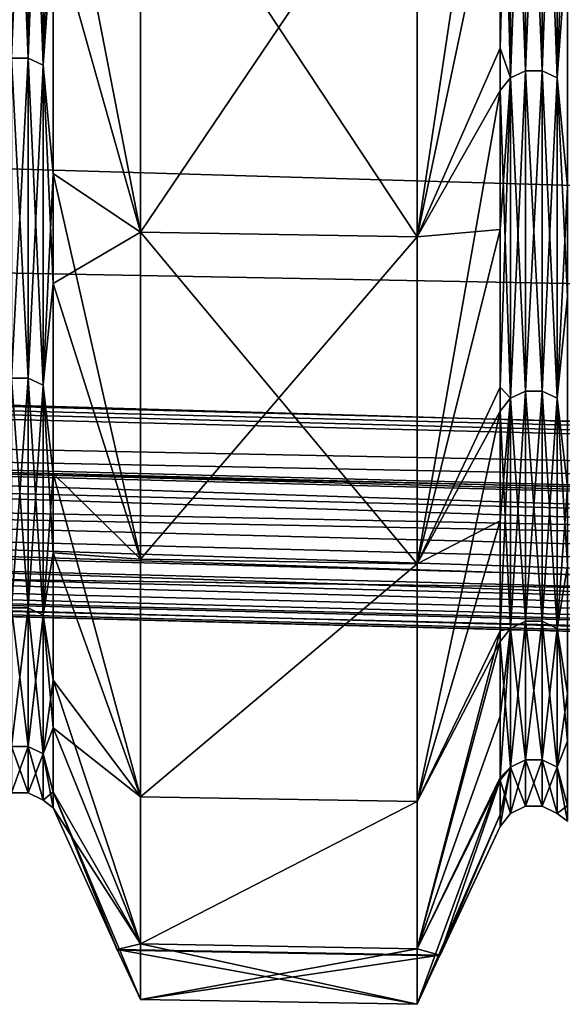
# Model space of a CAD drawing. Header units: metres. Extents: x -31 to 116, y -84 to 84.
# Tile 392 of 656: x 64.21 to 66.41, y -61.55 to -57.57. Entities that reach past the tile are written whole.
import ezdxf

# ---------------------------------------------------------------- set-up
doc = ezdxf.new("R2010")
doc.units = ezdxf.units.M
doc.layers.add('solid_80010000GA_11_1', color=7, linetype='CONTINUOUS')

msp = doc.modelspace()

# ---------------------------------------------------------------- linework, layer by layer
at = {"layer": 'solid_80010000GA_11_1'}
for points in [[(12.5, -55.339149, 19.366802), (103, -56.357498, 23.341595), (103, -58.015087, 18.847979)], [(12.5, -56.648029, 15.116095), (12.5, -55.339149, 19.366802), (103, -58.015087, 18.847979)], [(12.5, -55.339161, -19.366768), (103, -58.015034, -18.848118), (103, -56.357452, -23.341688)], [(12.5, -55.339161, -19.366768), (12.5, -56.648037, -15.116065), (103, -58.015034, -18.848118)], [(64.247459, -56.073315, 23.226328), (64.179909, -56.073273, 23.226311), (64.179909, -57.722733, 18.755253)], [(64.247459, -57.722775, -18.755266), (64.179909, -57.722733, -18.755253), (64.179909, -56.073273, -23.226311)], [(64.247459, -56.073315, -23.226328), (64.247459, -57.722775, -18.755266), (64.179909, -56.073273, -23.226311)], [(64.247459, -57.722775, 18.755266), (64.247459, -56.073315, 23.226328), (64.179909, -57.722733, 18.755253)], [(64.308144, -56.100739, 23.237686), (64.247459, -56.073315, 23.226328), (64.247459, -57.722775, 18.755266)], [(64.308144, -57.751003, -18.764439), (64.247459, -57.722775, -18.755266), (64.247459, -56.073315, -23.226328)], [(64.308144, -56.100739, -23.237686), (64.308144, -57.751003, -18.764439), (64.247459, -56.073315, -23.226328)], [(64.308144, -57.751003, 18.764439), (64.308144, -56.100739, 23.237686), (64.247459, -57.722775, 18.755266)], [(64.308144, -56.100739, -23.237686), (64.349533, -56.603817, -22.129986), (64.308144, -57.751003, -18.764439)], [(64.308144, -57.751003, 18.764439), (64.349533, -57.173573, 20.613369), (64.308144, -56.100739, 23.237686)], [(66.259193, -56.123577, 23.247147), (66.198471, -56.150921, 23.258472), (66.198471, -57.802666, 18.781225)], [(66.259193, -57.774517, 18.772078), (66.259193, -56.123577, 23.247147), (66.198471, -57.802666, 18.781225)], [(66.259193, -56.123577, -23.247147), (66.259193, -57.774517, -18.772078), (66.198471, -56.150921, -23.258472)], [(66.326744, -56.123619, 23.247164), (66.259193, -56.123577, 23.247147), (66.259193, -57.774517, 18.772078)], [(66.326744, -57.774559, -18.772093), (66.259193, -57.774517, -18.772078), (66.259193, -56.123577, -23.247147)], [(66.326744, -56.123619, -23.247164), (66.326744, -57.774559, -18.772093), (66.259193, -56.123577, -23.247147)], [(66.326744, -57.774559, 18.772093), (66.326744, -56.123619, 23.247164), (66.259193, -57.774517, 18.772078)], [(66.387428, -56.151039, 23.258522), (66.326744, -56.123619, 23.247164), (66.326744, -57.774559, 18.772093)], [(66.387428, -57.802788, -18.781265), (66.326744, -57.774559, -18.772093), (66.326744, -56.123619, -23.247164)], [(66.387428, -56.151039, -23.258522), (66.387428, -57.802788, -18.781265), (66.326744, -56.123619, -23.247164)], [(66.198471, -56.150921, 23.258472), (66.156929, -56.855133, 21.629688), (66.156929, -57.682186, 19.316183)], [(66.198471, -57.802666, 18.781225), (66.198471, -56.150921, 23.258472), (66.156929, -57.682186, 19.316183)], [(66.198471, -56.150921, -23.258472), (66.198471, -57.802666, -18.781225), (66.156929, -56.200054, -23.278824)], [(66.259193, -57.774517, -18.772078), (66.198471, -57.802666, -18.781225), (66.198471, -56.150921, -23.258472)], [(66.387428, -57.802788, 18.781265), (66.387428, -56.151039, 23.258522), (66.326744, -57.774559, 18.772093)], [(66.387428, -56.151039, -23.258522), (66.428818, -56.654526, -22.149815), (66.387428, -57.802788, -18.781265)], [(66.387428, -57.802788, 18.781265), (66.428818, -57.224815, 20.631777), (66.387428, -56.151039, 23.258522)], [(65.820847, -58.445286, -19.305466), (66.156929, -56.200054, -23.278824), (66.156929, -57.853241, -18.797657)], [(65.820847, -58.445286, -19.305466), (65.820847, -56.769772, -23.78541), (66.156929, -56.200054, -23.278824)], [(66.198471, -57.802666, -18.781225), (66.156929, -57.853241, -18.797657), (66.156929, -56.200054, -23.278824)], [(64.308144, -57.751003, -18.764439), (64.349533, -56.603817, -22.129986), (64.349533, -58.189327, -17.542248)], [(64.701889, -58.426712, -19.299429), (64.349533, -58.189327, -17.542248), (64.349533, -56.603817, -22.129986)], [(64.701889, -56.751724, -23.777935), (64.701889, -58.426712, -19.299429), (64.349533, -56.603817, -22.129986)], [(12.5, -56.648029, 15.116095), (103, -58.015087, 18.847979), (103, -59.31485, 14.238866)], [(12.5, -57.631004, 10.777947), (12.5, -56.648029, 15.116095), (103, -59.31485, 14.238866)], [(12.5, -56.648037, -15.116065), (103, -59.314892, -14.238695), (103, -58.015034, -18.848118)], [(12.5, -56.648037, -15.116065), (12.5, -57.631008, -10.77793), (103, -59.314892, -14.238695)], [(66.387428, -57.802788, -18.781265), (66.428818, -56.654526, -22.149815), (66.428818, -58.241455, -17.557981)], [(64.701889, -58.426712, 19.299429), (64.701889, -56.751724, 23.777935), (64.349533, -57.173573, 20.613369)], [(65.820847, -56.769772, 23.78541), (64.701889, -56.751724, 23.777935), (64.701889, -58.426712, 19.299429)], [(65.820847, -58.445286, -19.305466), (64.701889, -58.426712, -19.299429), (64.701889, -56.751724, -23.777935)], [(65.820847, -58.445286, -19.305466), (64.701889, -56.751724, -23.777935), (65.820847, -56.769772, -23.78541)], [(65.820847, -56.769772, 23.78541), (64.701889, -58.426712, 19.299429), (65.820847, -58.445286, 19.305466)], [(65.820847, -56.769772, 23.78541), (65.820847, -58.445286, 19.305466), (66.156929, -56.855133, 21.629688)], [(65.820847, -58.445286, 19.305466), (66.156929, -57.682186, 19.316183), (66.156929, -56.855133, 21.629688)], [(64.308144, -57.751003, 18.764439), (64.349533, -58.634449, 15.991547), (64.349533, -57.173573, 20.613369)], [(64.701889, -58.426712, 19.299429), (64.349533, -57.173573, 20.613369), (64.349533, -58.634449, 15.991547)], [(66.387428, -57.802788, 18.781265), (66.428818, -58.686989, 16.005836), (66.428818, -57.224815, 20.631777)], [(12.5, -57.631004, 10.777947), (103, -59.31485, 14.238866), (103, -60.248985, 9.542415)], [(12.5, -58.28233, 6.377097), (12.5, -57.631004, 10.777947), (103, -60.248985, 9.542415)], [(12.5, -57.631008, -10.77793), (103, -60.248993, -9.542366), (103, -59.314892, -14.238695)], [(12.5, -57.631008, -10.77793), (12.5, -58.28233, -6.377097), (103, -60.248993, -9.542366)], [(65.820847, -58.445286, 19.305466), (66.156929, -58.415146, 16.971169), (66.156929, -57.682186, 19.316183)], [(66.198471, -57.802666, 18.781225), (66.156929, -57.682186, 19.316183), (66.156929, -58.415146, 16.971169)], [(64.247459, -57.722775, 18.755266), (64.179909, -57.722733, 18.755253), (64.179909, -59.016312, 14.168563)], [(64.247459, -59.016357, -14.168574), (64.179909, -59.016312, -14.168563), (64.179909, -57.722733, -18.755253)], [(64.247459, -57.722775, -18.755266), (64.247459, -59.016357, -14.168574), (64.179909, -57.722733, -18.755253)], [(64.247459, -59.016357, 14.168574), (64.247459, -57.722775, 18.755266), (64.179909, -59.016312, 14.168563)], [(64.308144, -57.751003, 18.764439), (64.247459, -57.722775, 18.755266), (64.247459, -59.016357, 14.168574)], [(64.308144, -59.045219, -14.175503), (64.247459, -59.016357, -14.168574), (64.247459, -57.722775, -18.755266)], [(64.308144, -57.751003, -18.764439), (64.308144, -59.045219, -14.175503), (64.247459, -57.722775, -18.755266)], [(64.308144, -59.045219, 14.175503), (64.308144, -57.751003, 18.764439), (64.247459, -59.016357, 14.168574)], [(64.308144, -57.751003, -18.764439), (64.349533, -58.189327, -17.542248), (64.308144, -59.045219, -14.175503)], [(64.308144, -59.045219, 14.175503), (64.349533, -58.634449, 15.991547), (64.308144, -57.751003, 18.764439)], [(66.259193, -57.774517, 18.772078), (66.198471, -57.802666, 18.781225), (66.198471, -59.098038, 14.188184)], [(66.259193, -59.069256, 14.181273), (66.259193, -57.774517, 18.772078), (66.198471, -59.098038, 14.188184)], [(66.259193, -57.774517, -18.772078), (66.259193, -59.069256, -14.181273), (66.198471, -57.802666, -18.781225)], [(66.326744, -57.774559, 18.772093), (66.259193, -57.774517, 18.772078), (66.259193, -59.069256, 14.181273)], [(66.326744, -59.069302, -14.181285), (66.259193, -59.069256, -14.181273), (66.259193, -57.774517, -18.772078)], [(66.326744, -57.774559, -18.772093), (66.326744, -59.069302, -14.181285), (66.259193, -57.774517, -18.772078)], [(66.326744, -59.069302, 14.181285), (66.326744, -57.774559, 18.772093), (66.259193, -59.069256, 14.181273)], [(66.387428, -57.802788, 18.781265), (66.326744, -57.774559, 18.772093), (66.326744, -59.069302, 14.181285)], [(66.387428, -59.098164, -14.188213), (66.326744, -59.069302, -14.181285), (66.326744, -57.774559, -18.772093)], [(66.387428, -57.802788, -18.781265), (66.387428, -59.098164, -14.188213), (66.326744, -57.774559, -18.772093)], [(13, -57.79845, 6.326239), (12.5, -58.28233, 6.377097), (92, -60.352726, 6.594704)], [(13, -57.79845, -6.326239), (92, -59.855804, -6.542476), (12.5, -58.28233, -6.377097)], [(13, -57.79845, 6.326239), (92, -60.352726, 6.594704), (92, -59.855804, 6.542476)], [(92, -59.90807, -6.045215), (92, -59.855804, -6.542476), (13, -57.79845, -6.326239)], [(13, -57.850716, -5.828978), (92, -59.90807, -6.045215), (13, -57.79845, -6.326239)], [(13, -57.79845, 6.326239), (92, -59.855804, 6.542476), (13, -57.850716, 5.828978)], [(66.198471, -57.802666, 18.781225), (66.156929, -58.415146, 16.971169), (66.156929, -59.052811, 14.598469)], [(66.198471, -59.098038, 14.188184), (66.198471, -57.802666, 18.781225), (66.156929, -59.052811, 14.598469)], [(66.198471, -57.802666, -18.781225), (66.198471, -59.098038, -14.188184), (66.156929, -57.853241, -18.797657)], [(66.259193, -59.069256, -14.181273), (66.198471, -59.098038, -14.188184), (66.198471, -57.802666, -18.781225)], [(66.387428, -59.098164, 14.188213), (66.387428, -57.802788, 18.781265), (66.326744, -59.069302, 14.181285)], [(66.387428, -57.802788, -18.781265), (66.428818, -58.241455, -17.557981), (66.387428, -59.098164, -14.188213)], [(66.387428, -59.098164, 14.188213), (66.428818, -58.686989, 16.005836), (66.387428, -57.802788, 18.781265)], [(13, -57.850716, 5.828978), (92, -59.90807, 6.045215), (12.5, -58.334595, 5.879836)], [(13, -57.850716, -5.828978), (12.5, -58.334595, -5.879836), (92, -60.404987, -6.097443)], [(13, -57.850716, -5.828978), (92, -60.404987, -6.097443), (92, -59.90807, -6.045215)], [(92, -59.855804, 6.542476), (92, -59.90807, 6.045215), (13, -57.850716, 5.828978)], [(65.820847, -59.767879, -14.708945), (66.156929, -57.853241, -18.797657), (66.156929, -59.149746, -14.200598)], [(65.820847, -59.767879, -14.708945), (65.820847, -58.445286, -19.305466), (66.156929, -57.853241, -18.797657)], [(66.198471, -59.098038, -14.188184), (66.156929, -59.149746, -14.200598), (66.156929, -57.853241, -18.797657)], [(13, -58.050327, 3.292632), (12.5, -58.536209, 3.318096), (92, -60.615154, 3.427049)], [(13, -58.050327, -3.292632), (92, -60.11618, -3.400899), (12.5, -58.536209, -3.318096)], [(13, -58.050327, 3.292632), (92, -60.615154, 3.427049), (92, -60.11618, 3.400899)], [(92, -60.142349, -2.901584), (92, -60.11618, -3.400899), (13, -58.050327, -3.292632)], [(13, -58.076496, -2.793317), (92, -60.142349, -2.901584), (13, -58.050327, -3.292632)], [(13, -58.050327, 3.292632), (92, -60.11618, 3.400899), (13, -58.076496, 2.793317)], [(13, -58.076496, 2.793317), (92, -60.142349, 2.901584), (12.5, -58.562374, 2.818781)], [(13, -58.076496, -2.793317), (12.5, -58.562374, -2.818781), (92, -60.641323, -2.927734)], [(13, -58.076496, -2.793317), (92, -60.641323, -2.927734), (92, -60.142349, -2.901584)], [(92, -60.11618, 3.400899), (92, -60.142349, 2.901584), (13, -58.076496, 2.793317)], [(13, -58.143097, -0.5), (92, -60.211784, 0.5), (92, -60.211784, -0.5)], [(52.250004, -59.668968, -0.5), (13, -58.143097, -0.5), (92, -60.211784, -0.5)], [(13, -58.143097, -0.5), (13, -58.143097, 0.5), (92, -60.211784, 0.5)], [(92, -60.709896, 0.5), (92, -60.211784, 0.5), (13, -58.143097, 0.5)], [(52.250004, -59.668968, 0.5), (92, -60.709896, 0.5), (13, -58.143097, 0.5)], [(64.308144, -59.045219, -14.175503), (64.349533, -58.189327, -17.542248), (64.349533, -59.402779, -12.846718)], [(64.701889, -59.748886, -14.704386), (64.349533, -59.402779, -12.846718), (64.349533, -58.189327, -17.542248)], [(64.701889, -58.426712, -19.299429), (64.701889, -59.748886, -14.704386), (64.349533, -58.189327, -17.542248)], [(66.387428, -59.098164, -14.188213), (66.428818, -58.241455, -17.557981), (66.428818, -59.455994, -12.858251)], [(12.5, -58.28233, -6.377097), (92, -60.352726, -6.594704), (103, -60.248993, -9.542366)], [(92, -60.352726, 6.594704), (12.5, -58.28233, 6.377097), (103, -60.248985, 9.542415)], [(92, -59.855804, -6.542476), (92, -60.352726, -6.594704), (12.5, -58.28233, -6.377097)], [(12.5, -58.334595, -5.879836), (12.5, -58.449436, -4.60007), (103, -60.811893, -4.786809)], [(92, -60.404987, -6.097443), (12.5, -58.334595, -5.879836), (103, -60.811893, -4.786809)], [(12.5, -58.334595, 5.879836), (92, -60.404987, 6.097443), (103, -60.811905, 4.78665)], [(12.5, -58.449436, 4.60007), (12.5, -58.334595, 5.879836), (103, -60.811905, 4.78665)], [(92, -59.90807, 6.045215), (92, -60.404987, 6.097443), (12.5, -58.334595, 5.879836)], [(65.820847, -59.767879, 14.708945), (66.156929, -59.052811, 14.598469), (66.156929, -58.415146, 16.971169)], [(65.820847, -58.445286, 19.305466), (65.820847, -59.767879, 14.708945), (66.156929, -58.415146, 16.971169)], [(12.5, -58.449436, -4.60007), (12.5, -58.536209, -3.318096), (103, -60.811893, -4.786809)], [(92, -60.615154, 3.427049), (12.5, -58.449436, 4.60007), (103, -60.811905, 4.78665)], [(92, -60.615154, 3.427049), (12.5, -58.536209, 3.318096), (12.5, -58.449436, 4.60007)], [(64.701889, -59.748886, 14.704386), (64.701889, -58.426712, 19.299429), (64.349533, -58.634449, 15.991547)], [(65.820847, -58.445286, 19.305466), (64.701889, -58.426712, 19.299429), (64.701889, -59.748886, 14.704386)], [(65.820847, -59.767879, -14.708945), (64.701889, -59.748886, -14.704386), (64.701889, -58.426712, -19.299429)], [(65.820847, -59.767879, -14.708945), (64.701889, -58.426712, -19.299429), (65.820847, -58.445286, -19.305466)], [(65.820847, -58.445286, 19.305466), (64.701889, -59.748886, 14.704386), (65.820847, -59.767879, 14.708945)], [(12.5, -58.536209, -3.318096), (92, -60.615154, -3.427049), (103, -60.811893, -4.786809)], [(92, -60.11618, -3.400899), (92, -60.615154, -3.427049), (12.5, -58.536209, -3.318096)], [(12.5, -58.562374, 2.818781), (92, -60.641323, 2.927734), (92, -60.709896, 0.5)], [(12.5, -58.606678, 1.659715), (12.5, -58.562374, 2.818781), (92, -60.709896, 0.5)], [(92, -60.142349, 2.901584), (92, -60.641323, 2.927734), (12.5, -58.562374, 2.818781)], [(92, -60.641323, -2.927734), (12.5, -58.562374, -2.818781), (12.5, -58.606678, -1.659715)], [(12.5, -58.606678, 1.659715), (92, -60.709896, 0.5), (52.250004, -59.668968, 0.5)], [(92, -60.641323, -2.927734), (12.5, -58.606678, -1.659715), (12.5, -58.62804, -0.5)], [(92, -60.641323, -2.927734), (12.5, -58.62804, -0.5), (52.250004, -59.668968, -0.5)], [(64.308144, -59.045219, 14.175503), (64.349533, -59.722961, 11.264819), (64.349533, -58.634449, 15.991547)], [(64.701889, -59.748886, 14.704386), (64.349533, -58.634449, 15.991547), (64.349533, -59.722961, 11.264819)], [(66.387428, -59.098164, 14.188213), (66.428818, -59.77647, 11.274893), (66.428818, -58.686989, 16.005836)], [(64.247459, -59.016357, 14.168574), (64.179909, -59.016312, 14.168563), (64.179909, -59.946037, 9.494519)], [(64.247459, -59.946083, -9.494527), (64.179909, -59.946037, -9.494519), (64.179909, -59.016312, -14.168563)], [(64.247459, -59.016357, -14.168574), (64.247459, -59.946083, -9.494527), (64.179909, -59.016312, -14.168563)], [(64.247459, -59.946083, 9.494527), (64.247459, -59.016357, 14.168574), (64.179909, -59.946037, 9.494519)], [(64.308144, -59.045219, 14.175503), (64.247459, -59.016357, 14.168574), (64.247459, -59.946083, 9.494527)], [(64.308144, -59.975399, -9.49917), (64.247459, -59.946083, -9.494527), (64.247459, -59.016357, -14.168574)], [(64.308144, -59.045219, -14.175503), (64.308144, -59.975399, -9.49917), (64.247459, -59.016357, -14.168574)], [(64.308144, -59.975399, 9.49917), (64.308144, -59.045219, 14.175503), (64.247459, -59.946083, 9.494527)], [(64.308144, -59.045219, -14.175503), (64.349533, -59.402779, -12.846718), (64.308144, -59.975399, -9.49917)], [(64.308144, -59.975399, 9.49917), (64.349533, -59.722961, 11.264819), (64.308144, -59.045219, 14.175503)], [(65.820847, -59.767879, 14.708945), (66.156929, -59.594143, 12.201954), (66.156929, -59.052811, 14.598469)], [(66.198471, -59.098038, 14.188184), (66.156929, -59.052811, 14.598469), (66.156929, -59.594143, 12.201954)], [(66.259193, -59.069256, 14.181273), (66.198471, -59.098038, 14.188184), (66.198471, -60.029049, 9.507668)], [(66.259193, -59.999817, 9.503037), (66.259193, -59.069256, 14.181273), (66.198471, -60.029049, 9.507668)], [(66.259193, -59.069256, -14.181273), (66.259193, -59.999817, -9.503037), (66.198471, -59.098038, -14.188184)], [(66.326744, -59.069302, 14.181285), (66.259193, -59.069256, 14.181273), (66.259193, -59.999817, 9.503037)], [(66.326744, -59.999863, -9.503044), (66.259193, -59.999817, -9.503037), (66.259193, -59.069256, -14.181273)], [(66.326744, -59.069302, -14.181285), (66.326744, -59.999863, -9.503044), (66.259193, -59.069256, -14.181273)], [(66.326744, -59.999863, 9.503044), (66.326744, -59.069302, 14.181285), (66.259193, -59.999817, 9.503037)], [(66.387428, -59.098164, 14.188213), (66.326744, -59.069302, 14.181285), (66.326744, -59.999863, 9.503044)], [(66.387428, -60.029179, -9.507688), (66.326744, -59.999863, -9.503044), (66.326744, -59.069302, -14.181285)], [(66.387428, -59.098164, -14.188213), (66.387428, -60.029179, -9.507688), (66.326744, -59.069302, -14.181285)], [(66.198471, -59.098038, 14.188184), (66.156929, -59.594143, 12.201954), (66.156929, -60.038261, 9.785535)], [(66.198471, -60.029049, 9.507668), (66.198471, -59.098038, 14.188184), (66.156929, -60.038261, 9.785535)], [(66.198471, -59.098038, -14.188184), (66.198471, -60.029049, -9.507668), (66.156929, -59.149746, -14.200598)], [(66.259193, -59.999817, -9.503037), (66.198471, -60.029049, -9.507668), (66.198471, -59.098038, -14.188184)], [(66.387428, -60.029179, 9.507688), (66.387428, -59.098164, 14.188213), (66.326744, -59.999863, 9.503044)], [(66.387428, -59.098164, -14.188213), (66.428818, -59.455994, -12.858251), (66.387428, -60.029179, -9.507688)], [(66.387428, -60.029179, 9.507688), (66.428818, -59.77647, 11.274893), (66.387428, -59.098164, 14.188213)], [(65.820847, -60.729565, -10.023605), (66.156929, -59.149746, -14.200598), (66.156929, -60.081573, -9.515986)], [(65.820847, -60.729565, -10.023605), (65.820847, -59.767879, -14.708945), (66.156929, -59.149746, -14.200598)], [(66.198471, -60.029049, -9.507668), (66.156929, -60.081573, -9.515986), (66.156929, -59.149746, -14.200598)], [(64.308144, -59.975399, -9.49917), (64.349533, -59.402779, -12.846718), (64.349533, -60.238579, -8.06486)], [(64.701889, -60.71027, -10.02055), (64.349533, -60.238579, -8.06486), (64.349533, -59.402779, -12.846718)], [(64.701889, -59.748886, -14.704386), (64.701889, -60.71027, -10.02055), (64.349533, -59.402779, -12.846718)], [(66.387428, -60.029179, -9.507688), (66.428818, -59.455994, -12.858251), (66.428818, -60.292545, -8.072091)], [(65.820847, -60.729565, 10.023605), (66.156929, -60.038261, 9.785535), (66.156929, -59.594143, 12.201954)], [(65.820847, -59.767879, 14.708945), (65.820847, -60.729565, 10.023605), (66.156929, -59.594143, 12.201954)], [(52.250004, -59.668968, -0.5), (92, -60.211784, -0.5), (92, -60.709896, -0.5)], [(92, -60.641323, -2.927734), (52.250004, -59.668968, -0.5), (92, -60.709896, -0.5)], [(64.308144, -59.975399, 9.49917), (64.349533, -60.431316, 6.464082), (64.349533, -59.722961, 11.264819)], [(64.701889, -60.71027, 10.02055), (64.349533, -59.722961, 11.264819), (64.349533, -60.431316, 6.464082)], [(64.701889, -60.71027, 10.02055), (64.701889, -59.748886, 14.704386), (64.349533, -59.722961, 11.264819)], [(65.820847, -59.767879, 14.708945), (64.701889, -59.748886, 14.704386), (64.701889, -60.71027, 10.02055)], [(65.820847, -59.767879, -14.708945), (64.701889, -60.71027, -10.02055), (64.701889, -59.748886, -14.704386)], [(65.820847, -59.767879, 14.708945), (64.701889, -60.71027, 10.02055), (65.820847, -60.729565, 10.023605)], [(65.820847, -60.729565, -10.023605), (64.701889, -60.71027, -10.02055), (65.820847, -59.767879, -14.708945)], [(66.387428, -60.029179, 9.507688), (66.428818, -60.485458, 6.469856), (66.428818, -59.77647, 11.274893)], [(64.247459, -59.946083, 9.494527), (64.179909, -59.946037, 9.494519), (64.179909, -60.506176, 4.76194)], [(64.247459, -60.506222, -4.761943), (64.179909, -60.506176, -4.76194), (64.179909, -59.946037, -9.494519)], [(64.247459, -59.946083, -9.494527), (64.247459, -60.506222, -4.761943), (64.179909, -59.946037, -9.494519)], [(64.247459, -60.506222, 4.761943), (64.247459, -59.946083, 9.494527), (64.179909, -60.506176, 4.76194)], [(64.308144, -59.975399, 9.49917), (64.247459, -59.946083, 9.494527), (64.247459, -60.506222, 4.761943)], [(64.308144, -60.535812, -4.764272), (64.247459, -60.506222, -4.761943), (64.247459, -59.946083, -9.494527)], [(64.308144, -59.975399, -9.49917), (64.308144, -60.535812, -4.764272), (64.247459, -59.946083, -9.494527)], [(64.308144, -60.535812, 4.764272), (64.308144, -59.975399, 9.49917), (64.247459, -60.506222, 4.761943)], [(64.308144, -59.975399, -9.49917), (64.349533, -60.238579, -8.06486), (64.308144, -60.535812, -4.764272)], [(64.308144, -60.535812, 4.764272), (64.349533, -60.431316, 6.464082), (64.308144, -59.975399, 9.49917)], [(66.259193, -59.999817, 9.503037), (66.198471, -60.029049, 9.507668), (66.198471, -60.589962, 4.768534)], [(66.259193, -60.560455, 4.766211), (66.259193, -59.999817, 9.503037), (66.198471, -60.589962, 4.768534)], [(66.259193, -59.999817, -9.503037), (66.259193, -60.560455, -4.766211), (66.198471, -60.029049, -9.507668)], [(66.326744, -59.999863, 9.503044), (66.259193, -59.999817, 9.503037), (66.259193, -60.560455, 4.766211)], [(66.326744, -60.560501, -4.766215), (66.259193, -60.560455, -4.766211), (66.259193, -59.999817, -9.503037)], [(66.326744, -59.999863, -9.503044), (66.326744, -60.560501, -4.766215), (66.259193, -59.999817, -9.503037)], [(66.326744, -60.560501, 4.766215), (66.326744, -59.999863, 9.503044), (66.259193, -60.560455, 4.766211)], [(66.387428, -60.029179, 9.507688), (66.326744, -59.999863, 9.503044), (66.326744, -60.560501, 4.766215)], [(66.387428, -60.590092, -4.768544), (66.326744, -60.560501, -4.766215), (66.326744, -59.999863, -9.503044)], [(66.387428, -60.029179, -9.507688), (66.387428, -60.590092, -4.768544), (66.326744, -59.999863, -9.503044)], [(65.820847, -61.324535, 5.277694), (66.156929, -60.384441, 7.353153), (66.156929, -60.038261, 9.785535)], [(65.820847, -60.729565, 10.023605), (65.820847, -61.324535, 5.277694), (66.156929, -60.038261, 9.785535)], [(66.198471, -60.029049, 9.507668), (66.156929, -60.038261, 9.785535), (66.156929, -60.384441, 7.353153)], [(66.198471, -60.029049, 9.507668), (66.156929, -60.384441, 7.353153), (66.156929, -60.632114, 4.908776)], [(66.198471, -60.589962, 4.768534), (66.198471, -60.029049, 9.507668), (66.156929, -60.632114, 4.908776)], [(66.198471, -60.029049, -9.507668), (66.198471, -60.589962, -4.768534), (66.156929, -60.081573, -9.515986)], [(66.259193, -60.560455, -4.766211), (66.198471, -60.589962, -4.768534), (66.198471, -60.029049, -9.507668)], [(66.387428, -60.590092, 4.768544), (66.387428, -60.029179, 9.507688), (66.326744, -60.560501, 4.766215)], [(66.387428, -60.029179, -9.507688), (66.428818, -60.292545, -8.072091), (66.387428, -60.590092, -4.768544)], [(66.387428, -60.590092, 4.768544), (66.428818, -60.485458, 6.469856), (66.387428, -60.029179, 9.507688)], [(65.820847, -61.324535, -5.277694), (66.156929, -60.081573, -9.515986), (66.156929, -60.642979, -4.772706)], [(65.820847, -61.324535, -5.277694), (65.820847, -60.729565, -10.023605), (66.156929, -60.081573, -9.515986)], [(66.198471, -60.589962, -4.768534), (66.156929, -60.642979, -4.772706), (66.156929, -60.081573, -9.515986)], [(64.308144, -60.535812, -4.764272), (64.349533, -60.238579, -8.06486), (64.349533, -60.690125, -3.230669)], [(64.701889, -61.305061, -5.276161), (64.349533, -60.690125, -3.230669), (64.349533, -60.238579, -8.06486)], [(64.701889, -60.71027, -10.02055), (64.701889, -61.305061, -5.276161), (64.349533, -60.238579, -8.06486)], [(66.387428, -60.590092, -4.768544), (66.428818, -60.292545, -8.072091), (66.428818, -60.744495, -3.233572)], [(65.820847, -61.324535, 5.277694), (66.156929, -60.632114, 4.908776), (66.156929, -60.384441, 7.353153)], [(64.308144, -60.535812, 4.764272), (64.349533, -60.754372, 1.623225), (64.349533, -60.431316, 6.464082)], [(64.701889, -61.305061, 5.276161), (64.349533, -60.431316, 6.464082), (64.349533, -60.754372, 1.623225)], [(64.701889, -61.305061, 5.276161), (64.701889, -60.71027, 10.02055), (64.349533, -60.431316, 6.464082)], [(66.387428, -60.590092, 4.768544), (66.428818, -60.8088, 1.624654), (66.428818, -60.485458, 6.469856)], [(64.247459, -60.506222, 4.761943), (64.179909, -60.506176, 4.76194), (64.179909, -60.693272)], [(64.247459, -60.693317), (64.179909, -60.693272), (64.179909, -60.506176, -4.76194)], [(64.247459, -60.506222, -4.761943), (64.247459, -60.693317), (64.179909, -60.506176, -4.76194)], [(64.247459, -60.693317), (64.247459, -60.506222, 4.761943), (64.179909, -60.693272)], [(64.308144, -60.535812, 4.764272), (64.247459, -60.506222, 4.761943), (64.247459, -60.693317)], [(64.308144, -60.723), (64.247459, -60.693317), (64.247459, -60.506222, -4.761943)], [(64.308144, -60.535812, -4.764272), (64.308144, -60.723), (64.247459, -60.506222, -4.761943)], [(64.308144, -60.723), (64.308144, -60.535812, 4.764272), (64.247459, -60.693317)], [(64.308144, -60.535812, -4.764272), (64.349533, -60.690125, -3.230669), (64.308144, -60.723)], [(64.308144, -60.723), (64.349533, -60.754372, 1.623225), (64.308144, -60.535812, 4.764272)], [(66.259193, -60.560455, 4.766211), (66.198471, -60.589962, 4.768534), (66.198471, -60.777321)], [(66.259193, -60.747723), (66.259193, -60.560455, 4.766211), (66.198471, -60.777321)], [(66.259193, -60.560455, -4.766211), (66.259193, -60.747723), (66.198471, -60.589962, -4.768534)], [(66.326744, -60.560501, 4.766215), (66.259193, -60.560455, 4.766211), (66.259193, -60.747723)], [(66.326744, -60.747768), (66.259193, -60.747723), (66.259193, -60.560455, -4.766211)], [(66.326744, -60.560501, -4.766215), (66.326744, -60.747768), (66.259193, -60.560455, -4.766211)], [(66.326744, -60.747768), (66.326744, -60.560501, 4.766215), (66.259193, -60.747723)], [(66.387428, -60.590092, 4.768544), (66.326744, -60.560501, 4.766215), (66.326744, -60.747768)], [(66.387428, -60.777447), (66.326744, -60.747768), (66.326744, -60.560501, -4.766215)], [(66.387428, -60.590092, -4.768544), (66.387428, -60.777447), (66.326744, -60.560501, -4.766215)], [(66.198471, -60.589962, 4.768534), (66.156929, -60.632114, 4.908776), (66.156929, -60.780884, 2.456392)], [(66.198471, -60.589962, 4.768534), (66.156929, -60.780884, 2.456392), (66.156929, -60.830498)], [(66.198471, -60.777321), (66.198471, -60.589962, 4.768534), (66.156929, -60.830498)], [(66.198471, -60.589962, -4.768534), (66.198471, -60.777321), (66.156929, -60.642979, -4.772706)], [(66.259193, -60.747723), (66.198471, -60.777321), (66.198471, -60.589962, -4.768534)], [(66.387428, -60.777447), (66.387428, -60.590092, 4.768544), (66.326744, -60.747768)], [(66.387428, -60.590092, -4.768544), (66.428818, -60.744495, -3.233572), (66.387428, -60.777447)], [(66.387428, -60.777447), (66.428818, -60.8088, 1.624654), (66.387428, -60.590092, 4.768544)], [(65.820847, -61.549187, 0.5), (66.156929, -60.780884, 2.456392), (66.156929, -60.632114, 4.908776)], [(65.820847, -61.324535, 5.277694), (65.820847, -61.549187, 0.5), (66.156929, -60.632114, 4.908776)], [(65.913368, -61.350765, -0.5), (65.820847, -61.324535, -5.277694), (66.156929, -60.642979, -4.772706)], [(65.913368, -61.350765, -0.5), (66.156929, -60.642979, -4.772706), (66.156929, -60.830498)], [(66.198471, -60.777321), (66.156929, -60.830498), (66.156929, -60.642979, -4.772706)], [(64.308144, -60.723), (64.349533, -60.690125, -3.230669), (64.349533, -60.754372, 1.623225)], [(64.607849, -61.327976, 0.5), (64.349533, -60.754372, 1.623225), (64.349533, -60.690125, -3.230669)], [(64.607849, -61.330013), (64.607849, -61.327976, 0.5), (64.349533, -60.690125, -3.230669)], [(64.607849, -61.327976, -0.5), (64.607849, -61.330013), (64.349533, -60.690125, -3.230669)], [(64.701889, -61.529655, -0.5), (64.607849, -61.327976, -0.5), (64.349533, -60.690125, -3.230669)], [(64.701889, -61.305061, -5.276161), (64.701889, -61.529655, -0.5), (64.349533, -60.690125, -3.230669)], [(65.820847, -60.729565, 10.023605), (64.701889, -60.71027, 10.02055), (64.701889, -61.305061, 5.276161)], [(65.820847, -60.729565, -10.023605), (64.701889, -61.305061, -5.276161), (64.701889, -60.71027, -10.02055)], [(64.607849, -61.327976, 0.5), (64.701889, -61.305061, 5.276161), (64.349533, -60.754372, 1.623225)], [(65.820847, -60.729565, 10.023605), (64.701889, -61.305061, 5.276161), (65.820847, -61.324535, 5.277694)], [(65.820847, -61.324535, -5.277694), (64.701889, -61.305061, -5.276161), (65.820847, -60.729565, -10.023605)], [(66.387428, -60.777447), (66.428818, -60.744495, -3.233572), (66.428818, -60.8088, 1.624654)], [(65.820847, -61.549187, 0.5), (65.913368, -61.350765, 0.5), (66.156929, -60.780884, 2.456392)], [(65.913368, -61.352802), (66.156929, -60.830498), (66.156929, -60.780884, 2.456392)], [(65.913368, -61.352295, 0.249996), (65.913368, -61.352802), (66.156929, -60.780884, 2.456392)], [(65.913368, -61.350765, 0.5), (65.913368, -61.352295, 0.249996), (66.156929, -60.780884, 2.456392)], [(65.913368, -61.352295, -0.249996), (65.913368, -61.350765, -0.5), (66.156929, -60.830498)], [(65.913368, -61.352802), (65.913368, -61.352295, -0.249996), (66.156929, -60.830498)], [(64.607849, -61.327976, 0.5), (64.701889, -61.529655, 0.5), (64.701889, -61.305061, 5.276161)], [(65.820847, -61.324535, 5.277694), (64.701889, -61.305061, 5.276161), (64.701889, -61.529655, 0.5)], [(65.820847, -61.549187, -0.5), (64.701889, -61.529655, -0.5), (64.701889, -61.305061, -5.276161)], [(65.820847, -61.549187, -0.5), (64.701889, -61.305061, -5.276161), (65.820847, -61.324535, -5.277694)], [(65.913368, -61.350765, 0.5), (64.701889, -61.529655, 0.5), (64.607849, -61.327976, 0.5)], [(65.913368, -61.350765, 0.5), (64.607849, -61.327976, 0.5), (64.607849, -61.330013)], [(65.913368, -61.352802), (64.607849, -61.330013), (64.607849, -61.327976, -0.5)], [(65.820847, -61.549187, -0.5), (64.607849, -61.327976, -0.5), (64.701889, -61.529655, -0.5)], [(65.913368, -61.350765, -0.5), (64.607849, -61.327976, -0.5), (65.820847, -61.549187, -0.5)], [(65.913368, -61.352295, -0.249996), (64.607849, -61.327976, -0.5), (65.913368, -61.350765, -0.5)], [(65.913368, -61.352802), (64.607849, -61.327976, -0.5), (65.913368, -61.352295, -0.249996)], [(65.913368, -61.352295, 0.249996), (64.607849, -61.330013), (65.913368, -61.352802)], [(65.913368, -61.350765, 0.5), (64.607849, -61.330013), (65.913368, -61.352295, 0.249996)], [(65.820847, -61.324535, 5.277694), (64.701889, -61.529655, 0.5), (65.820847, -61.549187, 0.5)], [(65.820847, -61.549187, 0.5), (64.701889, -61.529655, 0.5), (65.913368, -61.350765, 0.5)], [(65.913368, -61.350765, -0.5), (65.820847, -61.549187, -0.5), (65.820847, -61.324535, -5.277694)]]:
    msp.add_3dface(points, dxfattribs=at)

doc.saveas('drawing.dxf')
